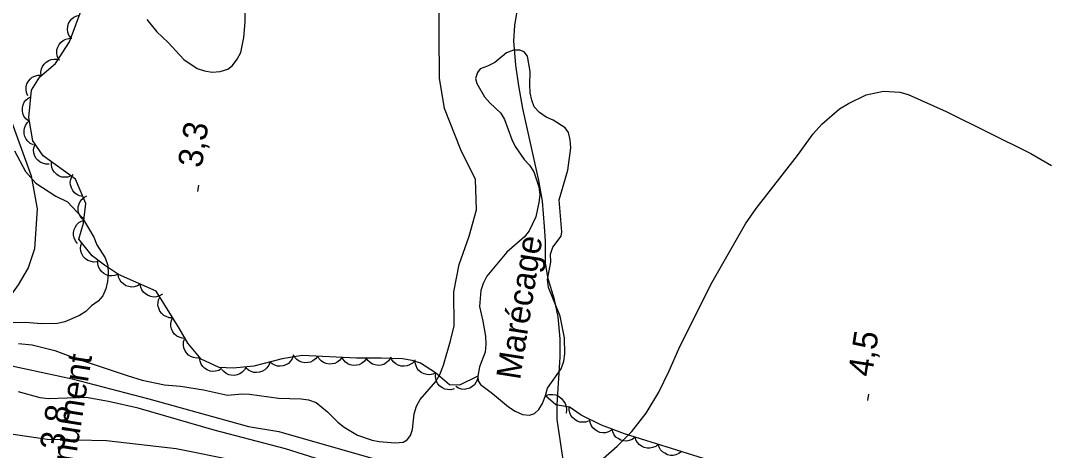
# Model space of a CAD drawing. Extents: x 282461 to 284471, y 5554090 to 5557646.
# Drawn here: x 283268.6 to 283394.9, y 5556047.6 to 5556100.6 of the extents above; entities that cross this region are included whole.
import ezdxf

# ---------------------------------------------------------------- set-up
doc = ezdxf.new("R2010")
doc.units = 0
for name, color, linetype in [('Niveau 2', 7, 'Continuous'), ('Niveau 22', 7, 'Continuous'), ('Niveau 3', 7, 'Continuous'), ('Niveau 39', 7, 'Continuous'), ('Niveau 4', 7, 'Continuous'), ('Niveau 44', 7, 'Continuous'), ('Niveau 7', 7, 'Continuous')]:
    doc.layers.add(name, color=color, linetype=linetype)

msp = doc.modelspace()

# ---------------------------------------------------------------- linework, layer by layer
at = {"layer": 'Niveau 2'}
for points in [[(283268.32, 5556060.82), (283270, 5556060.66), (283272.8, 5556059.93), (283275.42, 5556058.96), (283281.71, 5556056.87), (283283.57, 5556056.31), (283286.31, 5556055.7), (283288.29, 5556055.54), (283291.14, 5556055.1), (283294.1, 5556054.43), (283295.9, 5556054.62), (283296.83, 5556054.57), (283300.38, 5556054.08), (283303.17, 5556053.99), (283304.1, 5556053.88), (283305.03, 5556053.54), (283306.44, 5556052.39), (283307.73, 5556051.13), (283308.49, 5556050.5), (283310.12, 5556049.52), (283311.93, 5556048.9), (283312.8, 5556048.74), (283314.78, 5556048.58), (283315.76, 5556048.65), (283316.28, 5556048.94), (283316.69, 5556049.47), (283316.91, 5556050.22), (283317.13, 5556052.14), (283317.41, 5556053.07), (283317.87, 5556053.89), (283319.82, 5556056.11), (283320.28, 5556056.98), (283320.73, 5556058.15), (283321.61, 5556061.14), (283322.05, 5556063), (283322.02, 5556067.18), (283322.68, 5556070.55), (283323.93, 5556074.05), (283324.83, 5556077.3), (283324.68, 5556081.02), (283322.9, 5556084.71), (283320.88, 5556089.8), (283320.27, 5556093.51), (283320.16, 5556104.54)], [(283329.53, 5556100.02), (283330.2, 5556104.07)], [(283284.14, 5556100.75), (283285.38, 5556099.26), (283286.78, 5556097.94), (283288.72, 5556095.81), (283290.35, 5556094.72), (283291.28, 5556094.44), (283292.21, 5556094.27), (283293.2, 5556094.34), (283294.13, 5556094.64), (283294.7, 5556095.11), (283295.28, 5556095.87), (283295.73, 5556096.68), (283296.12, 5556098.54), (283296.28, 5556100.46), (283296.25, 5556103.24)], [(283335.89, 5556044), (283334.76, 5556051.46), (283334.78, 5556053.28), (283335.14, 5556059.12), (283335.14, 5556061.37), (283334.9, 5556064.12), (283334.43, 5556066.23), (283333.65, 5556068.79), (283333.32, 5556070.73), (283333.32, 5556073.41), (283333.2, 5556075.22), (283332.95, 5556078.36), (283332.52, 5556080.93), (283330.53, 5556089.78), (283330.03, 5556092.59), (283329.65, 5556095.14), (283329.43, 5556098.12), (283329.53, 5556100.02)], [(283340.43, 5556046.64), (283342.17, 5556048.16), (283343.98, 5556049.98), (283345.73, 5556052.23), (283347.32, 5556054.8), (283348.59, 5556057.46), (283349.76, 5556060.17), (283353.73, 5556068.09), (283358.02, 5556075.58), (283359.31, 5556077.46), (283364.43, 5556084.01), (283366.36, 5556086.67), (283367.4, 5556087.87), (283369.61, 5556089.74), (283370.71, 5556090.39), (283372.89, 5556091.48), (283375.02, 5556091.94), (283377.03, 5556091.82), (283378.08, 5556091.51), (283382.77, 5556089.4), (283393.21, 5556084.25), (283395.75, 5556082.76)], [(283267.81, 5556084.55), (283269.17, 5556082.01), (283270.46, 5556080.57), (283272.91, 5556078.97), (283274.37, 5556078.29), (283276.19, 5556076.33), (283277.6, 5556073.91), (283277.96, 5556072.98), (283279.02, 5556071.37), (283279.32, 5556070.45), (283279.38, 5556069.46), (283279.28, 5556068.47), (283279.11, 5556067.55), (283278.71, 5556066.67), (283278.14, 5556066.03), (283277.33, 5556065.44), (283276.64, 5556064.74), (283275.83, 5556064.27), (283274.04, 5556063.5), (283273.12, 5556063.26), (283271.14, 5556063.24), (283269.17, 5556063.4), (283267.2, 5556063.38)], [(283305.68, 5556046.41), (283301.25, 5556047.82), (283292.46, 5556050.12), (283283.08, 5556052.83), (283279.42, 5556053.66), (283276.68, 5556054.16), (283271.98, 5556054), (283270.99, 5556054.11), (283268.31, 5556054.84)]]:
    msp.add_lwpolyline(points, dxfattribs=at)
at = {"layer": 'Niveau 22'}
for points in [[(283267.3, 5556101.34), (283266.97, 5556098.67), (283266.2, 5556094.37), (283266.47, 5556090.9), (283269.89, 5556081.48), (283270.63, 5556077.43), (283270.31, 5556072.48), (283269.52, 5556070.15), (283268.26, 5556068.06), (283266.1, 5556064.99), (283262.54, 5556061.01), (283256.67, 5556056.44)], [(283401.59, 5556017.09), (283394.79, 5556019.4), (283388.35, 5556021.01), (283378.08, 5556022.82), (283371.34, 5556023.92), (283362.97, 5556025.7), (283357.03, 5556027.39), (283351.71, 5556029.27), (283344.22, 5556032.67), (283313.51, 5556041.17), (283307.8, 5556042.97), (283295.11, 5556046.34), (283287.76, 5556047.83), (283279.16, 5556048.79), (283271.85, 5556048.96), (283264.28, 5556050.09)]]:
    msp.add_lwpolyline(points, dxfattribs=at)
at = {"layer": 'Niveau 3'}
for p, q in [((283290.43, 5556079.54), (283290.55, 5556080.33)), ((283373.1, 5556053.77), (283373.22, 5556054.56))]:
    msp.add_line(p, q, dxfattribs=at)
at = {"layer": 'Niveau 4'}
msp.add_lwpolyline([(283266.33, 5556058.3), (283274.94, 5556056.46), (283284.38, 5556053.99), (283296.67, 5556050.56), (283300.45, 5556049.95), (283320.14, 5556044.32), (283325.15, 5556043.44), (283331.27, 5556041.81), (283334.12, 5556040.91), (283350.09, 5556036.34), (283356.55, 5556034.95), (283366.23, 5556032.13), (283369.78, 5556031.64), (283375.26, 5556030.24), (283378.35, 5556029.22), (283381.9, 5556027.86), (283387.79, 5556026.34), (283397.41, 5556023.7), (283402.42, 5556022.64), (283406.44, 5556021.4), (283414.37, 5556019.2), (283418.18, 5556018.5)], dxfattribs=at)
at = {"layer": 'Niveau 44'}
for points in [[(283324.99, 5556056.78), (283322.7, 5556055.69), (283321.5, 5556055.7), (283319.77, 5556057.19), (283317.9, 5556058.37), (283316.86, 5556058.73), (283315.7, 5556058.91), (283313.06, 5556059.01), (283310.02, 5556058.99), (283303.3, 5556059.35), (283300.86, 5556058.94), (283297.36, 5556058.01), (283294.81, 5556057.76), (283293.06, 5556057.86), (283290.85, 5556058.88), (283289.2, 5556060.84), (283288.14, 5556062.69), (283285.28, 5556067.26), (283280.67, 5556069.32), (283278.92, 5556070.46), (283277.4, 5556071.61), (283275.76, 5556073.68), (283276.32, 5556075.65), (283276.64, 5556078.09), (283275.34, 5556081.09), (283271.37, 5556083.96), (283270.07, 5556085.8), (283269.58, 5556088.69), (283269.9, 5556092.06), (283270.93, 5556093.69), (283272.89, 5556095.33), (283274.6, 5556098.01), (283276.19, 5556102.2)], [(283274.78, 5556098.49), (283274.54, 5556098.83), (283274.41, 5556099.22), (283274.35, 5556099.54), (283274.39, 5556099.89), (283274.49, 5556100.25), (283274.68, 5556100.58), (283274.88, 5556100.84), (283275.16, 5556101.04), (283275.5, 5556101.21), (283275.85, 5556101.29)], [(283273.26, 5556095.91), (283273.1, 5556096.3), (283273.05, 5556096.7), (283273.06, 5556097.03), (283273.16, 5556097.37), (283273.34, 5556097.69), (283273.59, 5556097.98), (283273.84, 5556098.19), (283274.16, 5556098.34), (283274.52, 5556098.43), (283274.88, 5556098.44)], [(283271.12, 5556093.85), (283271.08, 5556094.27), (283271.16, 5556094.66), (283271.26, 5556094.98), (283271.47, 5556095.26), (283271.73, 5556095.52), (283272.06, 5556095.72), (283272.36, 5556095.85), (283272.7, 5556095.89), (283273.08, 5556095.87), (283273.42, 5556095.77)], [(283269.46, 5556091.37), (283269.29, 5556091.75), (283269.25, 5556092.15), (283269.25, 5556092.48), (283269.36, 5556092.82), (283269.53, 5556093.15), (283269.78, 5556093.43), (283270.02, 5556093.65), (283270.35, 5556093.79), (283270.7, 5556093.89), (283271.06, 5556093.9)], [(283269.54, 5556088.26), (283269.22, 5556088.52), (283268.99, 5556088.86), (283268.85, 5556089.16), (283268.79, 5556089.51), (283268.79, 5556089.88), (283268.89, 5556090.25), (283269.01, 5556090.55), (283269.23, 5556090.82), (283269.51, 5556091.07), (283269.82, 5556091.24)], [(283270.15, 5556085.31), (283269.77, 5556085.48), (283269.47, 5556085.75), (283269.25, 5556086), (283269.11, 5556086.32), (283269.01, 5556086.67), (283269.01, 5556087.06), (283269.05, 5556087.38), (283269.19, 5556087.7), (283269.39, 5556088.01), (283269.65, 5556088.26)], [(283272.09, 5556082.94), (283271.67, 5556082.93), (283271.28, 5556083.04), (283270.98, 5556083.17), (283270.71, 5556083.4), (283270.47, 5556083.68), (283270.3, 5556084.03), (283270.19, 5556084.33), (283270.18, 5556084.69), (283270.23, 5556085.05), (283270.36, 5556085.39)], [(283274.81, 5556081.47), (283274.42, 5556081.33), (283274.01, 5556081.31), (283273.68, 5556081.33), (283273.35, 5556081.46), (283273.04, 5556081.65), (283272.77, 5556081.92), (283272.57, 5556082.18), (283272.44, 5556082.51), (283272.37, 5556082.87), (283272.38, 5556083.23)], [(283276.27, 5556078.94), (283275.86, 5556079.02), (283275.5, 5556079.2), (283275.23, 5556079.39), (283275.01, 5556079.67), (283274.84, 5556080), (283274.75, 5556080.37), (283274.7, 5556080.69), (283274.76, 5556081.04), (283274.89, 5556081.39), (283275.08, 5556081.69)], [(283276.37, 5556076.03), (283276.06, 5556076.31), (283275.85, 5556076.66), (283275.71, 5556076.96), (283275.67, 5556077.31), (283275.68, 5556077.68), (283275.8, 5556078.04), (283275.92, 5556078.34), (283276.15, 5556078.61), (283276.44, 5556078.85), (283276.76, 5556079.01)], [(283275.61, 5556073.14), (283275.34, 5556073.46), (283275.18, 5556073.83), (283275.09, 5556074.15), (283275.1, 5556074.5), (283275.17, 5556074.86), (283275.33, 5556075.21), (283275.5, 5556075.49), (283275.77, 5556075.72), (283276.08, 5556075.91), (283276.43, 5556076.02)], [(283277.97, 5556070.89), (283277.56, 5556070.86), (283277.16, 5556070.95), (283276.85, 5556071.06), (283276.57, 5556071.27), (283276.31, 5556071.54), (283276.13, 5556071.88), (283276, 5556072.18), (283275.97, 5556072.53), (283276, 5556072.9), (283276.11, 5556073.24)], [(283280.61, 5556069.36), (283280.22, 5556069.2), (283279.82, 5556069.16), (283279.49, 5556069.17), (283279.15, 5556069.28), (283278.83, 5556069.45), (283278.55, 5556069.71), (283278.33, 5556069.96), (283278.19, 5556070.28), (283278.1, 5556070.64), (283278.09, 5556071)], [(283283.34, 5556068.13), (283282.98, 5556067.91), (283282.59, 5556067.8), (283282.26, 5556067.76), (283281.92, 5556067.82), (283281.57, 5556067.94), (283281.25, 5556068.15), (283281, 5556068.36), (283280.81, 5556068.66), (283280.66, 5556069), (283280.6, 5556069.35)], [(283286.08, 5556066.9), (283285.72, 5556066.68), (283285.33, 5556066.58), (283285, 5556066.54), (283284.65, 5556066.59), (283284.3, 5556066.71), (283283.99, 5556066.93), (283283.74, 5556067.14), (283283.55, 5556067.43), (283283.4, 5556067.77), (283283.34, 5556068.13)], [(283287.33, 5556063.98), (283286.92, 5556063.99), (283286.53, 5556064.13), (283286.24, 5556064.27), (283285.98, 5556064.51), (283285.76, 5556064.81), (283285.61, 5556065.16), (283285.52, 5556065.48), (283285.53, 5556065.83), (283285.6, 5556066.19), (283285.74, 5556066.52)], [(283288.92, 5556061.44), (283288.51, 5556061.45), (283288.12, 5556061.58), (283287.83, 5556061.73), (283287.57, 5556061.97), (283287.35, 5556062.27), (283287.2, 5556062.62), (283287.11, 5556062.93), (283287.12, 5556063.29), (283287.19, 5556063.65), (283287.33, 5556063.98)], [(283290.71, 5556059.05), (283290.29, 5556059), (283289.89, 5556059.08), (283289.58, 5556059.19), (283289.29, 5556059.39), (283289.03, 5556059.65), (283288.84, 5556059.98), (283288.7, 5556060.28), (283288.66, 5556060.62), (283288.68, 5556061), (283288.78, 5556061.34)], [(283302.22, 5556059.3), (283302.08, 5556058.91), (283301.84, 5556058.58), (283301.61, 5556058.34), (283301.31, 5556058.17), (283300.96, 5556058.04), (283300.58, 5556058), (283300.25, 5556058.01), (283299.92, 5556058.12), (283299.59, 5556058.29), (283299.32, 5556058.53)], [(283305.23, 5556059.25), (283304.97, 5556058.91), (283304.64, 5556058.68), (283304.35, 5556058.52), (283304.01, 5556058.45), (283303.64, 5556058.43), (283303.27, 5556058.52), (283302.96, 5556058.62), (283302.67, 5556058.83), (283302.42, 5556059.1), (283302.23, 5556059.41)], [(283308.22, 5556059.09), (283307.97, 5556058.75), (283307.64, 5556058.52), (283307.35, 5556058.36), (283307, 5556058.29), (283306.63, 5556058.27), (283306.26, 5556058.36), (283305.95, 5556058.46), (283305.67, 5556058.67), (283305.41, 5556058.94), (283305.23, 5556059.25)], [(283317.19, 5556058.68), (283316.91, 5556058.37), (283316.56, 5556058.17), (283316.25, 5556058.04), (283315.9, 5556058), (283315.53, 5556058.03), (283315.17, 5556058.15), (283314.87, 5556058.29), (283314.61, 5556058.52), (283314.38, 5556058.81), (283314.23, 5556059.14)], [(283293.37, 5556057.72), (283293.02, 5556057.5), (283292.62, 5556057.4), (283292.29, 5556057.36), (283291.95, 5556057.42), (283291.6, 5556057.55), (283291.28, 5556057.76), (283291.04, 5556057.97), (283290.85, 5556058.27), (283290.71, 5556058.62), (283290.65, 5556058.97)], [(283296.39, 5556057.92), (283296.19, 5556057.55), (283295.9, 5556057.26), (283295.64, 5556057.06), (283295.31, 5556056.94), (283294.95, 5556056.87), (283294.57, 5556056.9), (283294.25, 5556056.96), (283293.93, 5556057.12), (283293.64, 5556057.35), (283293.41, 5556057.62)], [(283299.32, 5556058.53), (283299.18, 5556058.14), (283298.94, 5556057.81), (283298.71, 5556057.57), (283298.41, 5556057.4), (283298.06, 5556057.27), (283297.68, 5556057.23), (283297.35, 5556057.24), (283297.02, 5556057.35), (283296.69, 5556057.52), (283296.42, 5556057.76)], [(283311.21, 5556058.93), (283310.96, 5556058.59), (283310.63, 5556058.35), (283310.34, 5556058.2), (283310, 5556058.13), (283309.63, 5556058.11), (283309.25, 5556058.2), (283308.95, 5556058.3), (283308.66, 5556058.51), (283308.41, 5556058.78), (283308.22, 5556059.09)], [(283314.21, 5556059.02), (283313.98, 5556058.67), (283313.67, 5556058.41), (283313.39, 5556058.24), (283313.05, 5556058.15), (283312.68, 5556058.11), (283312.3, 5556058.17), (283311.99, 5556058.26), (283311.69, 5556058.45), (283311.42, 5556058.7), (283311.22, 5556059)], [(283319.79, 5556057.18), (283319.41, 5556057.01), (283319, 5556056.96), (283318.67, 5556056.97), (283318.34, 5556057.07), (283318.01, 5556057.24), (283317.72, 5556057.5), (283317.51, 5556057.74), (283317.36, 5556058.06), (283317.27, 5556058.42), (283317.25, 5556058.78)], [(283322.06, 5556055.22), (283321.66, 5556055.11), (283321.25, 5556055.12), (283320.92, 5556055.17), (283320.61, 5556055.33), (283320.31, 5556055.54), (283320.06, 5556055.84), (283319.88, 5556056.11), (283319.79, 5556056.45), (283319.75, 5556056.82), (283319.79, 5556057.18)], [(283324.99, 5556056.78), (283324.93, 5556056.37), (283324.75, 5556056), (283324.57, 5556055.72), (283324.3, 5556055.5), (283323.99, 5556055.31), (283323.62, 5556055.21), (283323.3, 5556055.15), (283322.95, 5556055.2), (283322.59, 5556055.31), (283322.28, 5556055.49)], [(283333.32, 5556054.42), (283333.77, 5556054.54), (283334.23, 5556054.53), (283334.6, 5556054.47), (283334.95, 5556054.3), (283335.29, 5556054.05), (283335.56, 5556053.72), (283335.77, 5556053.42), (283335.88, 5556053.03), (283335.92, 5556052.62), (283335.88, 5556052.22)], [(283333.32, 5556054.42), (283334.62, 5556053.3), (283336.25, 5556053)], [(283396.21, 5556038.16), (283392.93, 5556038.95), (283389.58, 5556039.56), (283366.5, 5556043.1), (283363.03, 5556043.78), (283359.49, 5556044.67), (283352.8, 5556046.65), (283343.09, 5556049.68), (283340.23, 5556050.73), (283337.74, 5556051.96), (283336.25, 5556053)], [(283338.71, 5556051.28), (283338.32, 5556051.13), (283337.91, 5556051.11), (283337.58, 5556051.13), (283337.25, 5556051.25), (283336.93, 5556051.43), (283336.66, 5556051.7), (283336.45, 5556051.95), (283336.32, 5556052.28), (283336.25, 5556052.64), (283336.25, 5556053)], [(283341.49, 5556050.11), (283341.12, 5556049.9), (283340.73, 5556049.81), (283340.4, 5556049.78), (283340.05, 5556049.85), (283339.71, 5556049.99), (283339.4, 5556050.21), (283339.16, 5556050.43), (283338.98, 5556050.73), (283338.85, 5556051.08), (283338.8, 5556051.44)], [(283344.36, 5556049.21), (283344.02, 5556048.97), (283343.64, 5556048.84), (283343.31, 5556048.77), (283342.96, 5556048.81), (283342.61, 5556048.9), (283342.28, 5556049.09), (283342.01, 5556049.28), (283341.8, 5556049.57), (283341.63, 5556049.9), (283341.55, 5556050.25)], [(283347.24, 5556048.38), (283346.92, 5556048.12), (283346.54, 5556047.97), (283346.22, 5556047.89), (283345.87, 5556047.91), (283345.51, 5556047.99), (283345.17, 5556048.16), (283344.89, 5556048.34), (283344.67, 5556048.61), (283344.49, 5556048.93), (283344.38, 5556049.28)], [(283350.11, 5556047.49), (283349.78, 5556047.23), (283349.4, 5556047.08), (283349.08, 5556047), (283348.73, 5556047.01), (283348.37, 5556047.09), (283348.03, 5556047.27), (283347.76, 5556047.44), (283347.53, 5556047.72), (283347.35, 5556048.04), (283347.24, 5556048.38)]]:
    msp.add_lwpolyline(points, dxfattribs=at)
at = {"layer": 'Niveau 7'}
msp.add_lwpolyline([(283333.32, 5556054.42), (283333.59, 5556055.29), (283335.25, 5556057.69), (283335.59, 5556058.62), (283335.7, 5556059.55), (283335.68, 5556061.52), (283335.13, 5556064.19), (283333.71, 5556067.72), (283333.58, 5556068.7), (283333.97, 5556070.85), (283333.96, 5556071.84), (283334.24, 5556072.71), (283335.28, 5556074.06), (283335.33, 5556074.58), (283335, 5556078.53), (283336.07, 5556082.19), (283336.46, 5556084.93), (283336.39, 5556085.91), (283336.15, 5556086.84), (283335.74, 5556087.42), (283334.27, 5556088.33), (283333.4, 5556088.73), (283332.58, 5556089.3), (283331.93, 5556089.99), (283331.64, 5556090.8), (283331.45, 5556091.73), (283331.39, 5556092.72), (283331.43, 5556094.34), (283331.12, 5556096.26), (283330.71, 5556096.78), (283330.18, 5556097), (283329.37, 5556097), (283328.5, 5556096.64), (283327.06, 5556095.47), (283326.19, 5556094.99), (283325.26, 5556094.69), (283324.92, 5556094.23), (283324.69, 5556093.47), (283324.87, 5556092.89), (283325.82, 5556091.22), (283326.47, 5556090.47), (283327.81, 5556089.2), (283328.29, 5556088.45), (283329.18, 5556085.96), (283329.6, 5556085.1), (283330.71, 5556083.48), (283331.36, 5556082.79), (283331.89, 5556081.98), (283332.49, 5556080.13), (283332.61, 5556079.14), (283332.51, 5556078.21), (283332.12, 5556076.41), (283331.32, 5556074.72), (283330.74, 5556073.96), (283328.55, 5556072.08), (283326.08, 5556069.1), (283325.62, 5556068.23), (283325.34, 5556067.35), (283325.18, 5556065.38), (283325.61, 5556063.58), (283325.91, 5556061.73), (283325.98, 5556060.74), (283325.87, 5556059.75), (283325.19, 5556057.95), (283324.99, 5556056.78), (283325.03, 5556056.21), (283325.33, 5556055.74), (283326.79, 5556054.65), (283328.78, 5556052.99), (283329.6, 5556052.47), (283330.48, 5556052.07), (283331.35, 5556051.97), (283331.99, 5556052.2), (283332.5, 5556052.67), (283332.96, 5556053.43), (283333.32, 5556054.42)], dxfattribs=at)

# ---------------------------------------------------------------- texts
at = {"layer": 'Niveau 3'}
for s, p in [('3,3  ', (283290.91, 5556082.38)), ('4,5  ', (283373.58, 5556056.61)), ('3,8  ', (283273.87, 5556047.49))]:
    msp.add_text(s, height=3, rotation=81.0957, dxfattribs=at).set_placement(p)
at = {"layer": 'Niveau 39'}
msp.add_text('Monument', height=3, rotation=81.0598, dxfattribs=at).set_placement((283274.44, 5556040.53))
at = {"layer": 'Niveau 7'}
msp.add_text('Marécage', height=3, rotation=81.0598, dxfattribs=at).set_placement((283330.19, 5556056.24))

doc.saveas('drawing.dxf')
